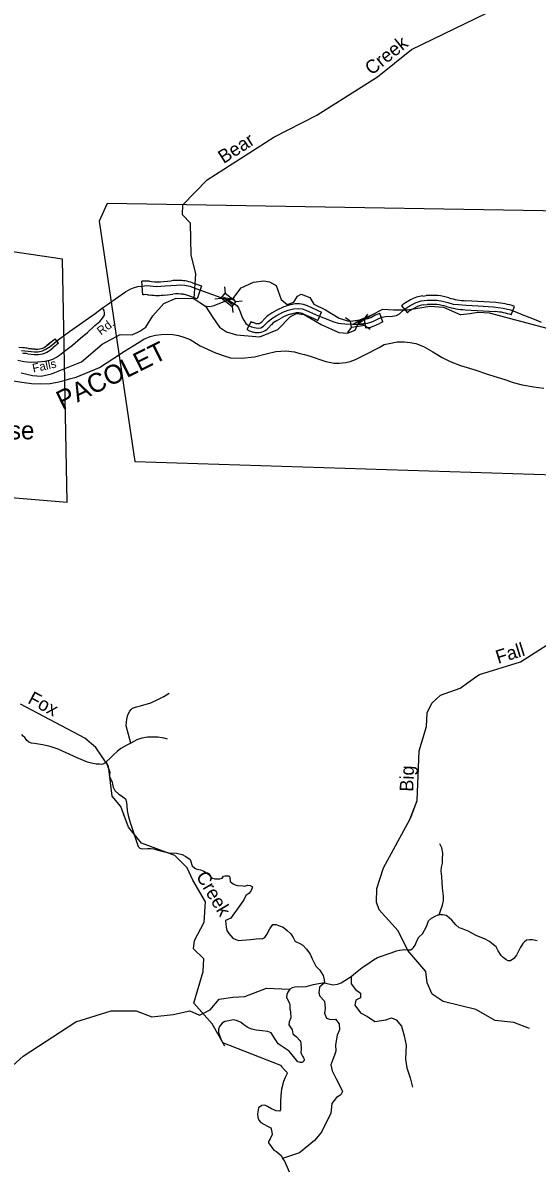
# Model space of a CAD drawing. Extents: x 990631 to 1056237, y 535999 to 585651.
# Drawn here: x 1008312 to 1014010, y 542691 to 555422 of the extents above; entities that cross this region are included whole.
import ezdxf

# ---------------------------------------------------------------- set-up
doc = ezdxf.new("R2010")
doc.units = 0
for name, color, linetype in [('Exist Civil Demographics Community Label', 7, 'Continuous'), ('Exist Hydrographic Creek Single Shore', 7, 'Continuous'), ('Exist Hydrographic Creek Single Shore Label', 7, 'Continuous'), ('Exist Hydrographic Misc Water Feature', 7, 'Continuous'), ('Exist Hydrographic River Shore', 7, 'Continuous'), ('Exist Hydrographic River Shore Label', 7, 'Continuous'), ('Exist Railroad Mainline', 7, 'Continuous'), ('Exist Road Non-System Type 51', 7, 'Continuous'), ('Exist Road Primary US Attributed', 7, 'Continuous'), ('Exist Road Primary US Structure Standard Bridge CELL', 7, 'Continuous'), ('Exist Road Secondary Structure Standard Bridge Attributed CELL', 7, 'Continuous'), ('Exist Road Secondary Type 51 Attributed', 7, 'Continuous'), ('Exist Road Secondary Type 51 Label', 7, 'Continuous'), ('Old_Level_2', 7, 'Continuous'), ('Old_Level_3', 7, 'Continuous'), ('Scratch_Level_6', 7, 'Continuous')]:
    doc.layers.add(name, color=color, linetype=linetype)

msp = doc.modelspace()

# ---------------------------------------------------------------- linework, layer by layer
at = {"layer": 'Exist Hydrographic Creek Single Shore'}
for points in [[(1010337, 552285), (1010385, 552281), (1010431, 552292), (1010585, 552354), (1010637, 552365), (1010729, 552487), (1010869, 552549), (1010981, 552564), (1011043, 552553), (1011118, 552513), (1011175, 552358), (1011241, 552303), (1011314, 552329), (1011355, 552395), (1011395, 552417), (1011491, 552380), (1011535, 552307)], [(1011535, 552307), (1011664, 552244), (1011818, 552153), (1011921, 552119), (1012028, 552127), (1012171, 552186)], [(1013343, 548183), (1013372, 548204), (1013827, 548345), (1014202, 548584), (1014376, 548787), (1014439, 548950), (1014437, 549134), (1014330, 549412), (1014359, 549795), (1014543, 550214)], [(1013343, 548183), (1013372, 548204), (1013827, 548345), (1014202, 548584), (1014376, 548787), (1014439, 548950), (1014437, 549134), (1014330, 549412), (1014359, 549795), (1014543, 550214)], [(1013925, 544280), (1013752, 544346), (1013545, 544370), (1013332, 544493), (1012968, 544579), (1012846, 544660), (1012791, 544786), (1012779, 544911), (1012578, 545144), (1012469, 545363), (1012260, 545597), (1012229, 545680), (1012234, 545831), (1012309, 546062), (1012601, 546595), (1012683, 546806), (1012702, 547357), (1012786, 547628), (1012791, 547779), (1012845, 547886), (1012939, 547976), (1013159, 548050), (1013343, 548183)], [(1012611, 546620), (1012683, 546806), (1012702, 547357), (1012786, 547628), (1012791, 547779), (1012845, 547886), (1012939, 547976), (1013159, 548050), (1013343, 548183)], [(1009441, 546620), (1009396, 546741), (1009300, 546855), (1009261, 547187), (1009118, 547394), (1008996, 547498), (1008283, 547873)], [(1010550, 544086), (1010408, 544332), (1010207, 544562), (1010310, 544911), (1010315, 545052), (1010202, 545163), (1010214, 545255), (1010321, 545459), (1010336, 545685), (1010194, 545924), (1010132, 546060), (1009995, 546198), (1009624, 546333), (1009480, 546513), (1009396, 546741), (1009300, 546855), (1009261, 547187), (1009118, 547394), (1008996, 547498), (1008283, 547873)]]:
    msp.add_lwpolyline(points, dxfattribs=at)
at = {"layer": 'Exist Hydrographic Misc Water Feature'}
msp.add_lwpolyline([(1010209, 552370), (1010227, 552642), (1010175, 552853), (1010170, 553204), (1010082, 553298), (1010085, 553406), (1010353, 553683), (1011094, 554157), (1011569, 554400), (1012242, 554826), (1012619, 555130), (1013450, 555530), (1013833, 555766), (1013972, 555930)], dxfattribs=at)
msp.add_lwpolyline([(1010209, 552370), (1010227, 552642), (1010175, 552853), (1010170, 553204), (1010082, 553298), (1010085, 553406), (1010353, 553683), (1011094, 554157), (1011569, 554400), (1012242, 554826), (1012619, 555130), (1013450, 555530), (1013833, 555766), (1013972, 555930)], dxfattribs=at)
at = {"layer": 'Exist Hydrographic River Shore'}
for points in [[(1008292, 551547), (1008417, 551517), (1008512, 551507), (1008630, 551534), (1008962, 551668), (1009189, 551862), (1009388, 551972), (1009524, 551968), (1009606, 552006), (1009674, 552053), (1009752, 552176), (1009874, 552314), (1010009, 552374), (1010209, 552370)], [(1008292, 551547), (1008417, 551517), (1008512, 551507), (1008630, 551534), (1008962, 551668), (1009189, 551862), (1009388, 551972), (1009524, 551968), (1009606, 552006), (1009674, 552053), (1009752, 552176), (1009874, 552314), (1010009, 552374), (1010209, 552370)], [(1010198, 552373), (1010337, 552285), (1010418, 552160), (1010491, 552050), (1010569, 552000), (1010679, 551965), (1010936, 551943), (1011138, 552027), (1011277, 552171), (1011343, 552203), (1011428, 552193), (1011619, 552083), (1011814, 551994), (1011909, 551985), (1011994, 552019), (1012026, 552093), (1012100, 552141), (1012171, 552186)], [(1012171, 552186), (1012302, 552252), (1012419, 552242), (1012576, 552242), (1012820, 552286), (1012975, 552275), (1013164, 552190)], [(1015130, 551945), (1014922, 552017), (1014772, 552020), (1014511, 551994), (1014305, 551990), (1013484, 552207), (1013353, 552216), (1013264, 552200), (1013164, 552190)], [(1015130, 551945), (1014922, 552017), (1014772, 552020), (1014511, 551994), (1014305, 551990), (1013484, 552207), (1013353, 552216), (1013264, 552200), (1013164, 552190)]]:
    msp.add_lwpolyline(points, dxfattribs=at)
at = {"layer": 'Exist Railroad Mainline'}
for points in [[(1007884, 551504), (1008325, 551438), (1008406, 551428), (1008518, 551425), (1008612, 551429), (1008708, 551447), (1008770, 551459), (1008829, 551479), (1008902, 551498), (1009161, 551605), (1009319, 551708), (1009438, 551784), (1009532, 551845), (1009599, 551886), (1009651, 551918), (1009721, 551948), (1009780, 551964), (1009843, 551972), (1009934, 551973), (1009974, 551970), (1010037, 551960), (1010095, 551940), (1010164, 551914), (1010234, 551871), (1010276, 551844), (1010446, 551766), (1010542, 551735), (1010612, 551713), (1010734, 551709), (1010878, 551722), (1011023, 551759), (1011114, 551782), (1011225, 551790), (1011322, 551778), (1011380, 551761), (1011433, 551747), (1011507, 551727), (1011636, 551682)], [(1011636, 551682), (1011670, 551670), (1011760, 551654), (1011817, 551651), (1011890, 551662), (1011940, 551673), (1011996, 551692), (1012108, 551747), (1012260, 551827), (1012315, 551858), (1012372, 551871), (1012459, 551888), (1012536, 551890), (1012603, 551881), (1012667, 551872), (1012752, 551836), (1012854, 551778), (1012960, 551716), (1013047, 551671), (1013161, 551628), (1013309, 551582), (1013483, 551522), (1013654, 551470), (1013747, 551440), (1013845, 551412), (1013973, 551392), (1014085, 551376)], [(1011636, 551682), (1011670, 551670), (1011760, 551654), (1011817, 551651), (1011890, 551662), (1011940, 551673), (1011996, 551692), (1012108, 551747), (1012260, 551827), (1012315, 551858), (1012372, 551871), (1012459, 551888), (1012536, 551890), (1012603, 551881), (1012667, 551872), (1012752, 551836), (1012854, 551778), (1012960, 551716), (1013047, 551671), (1013161, 551628), (1013309, 551582), (1013483, 551522), (1013654, 551470), (1013747, 551440), (1013845, 551412), (1013973, 551392), (1014085, 551376)]]:
    msp.add_lwpolyline(points, dxfattribs=at)
at = {"layer": 'Exist Road Non-System Type 51'}
msp.add_line((1011652, 544819), (1011655, 544787), dxfattribs=at)
for points in [[(1009508, 547444), (1009457, 547636), (1009458, 547672), (1009463, 547710), (1009475, 547756), (1009496, 547797), (1009513, 547814), (1009527, 547830), (1009570, 547845), (1009614, 547857), (1009730, 547891), (1009807, 547925), (1009874, 547961), (1009931, 547997)], [(1009235, 547235), (1009221, 547222), (1009207, 547212), (1009196, 547209), (1009180, 547207), (1009160, 547208), (1009124, 547211), (1009087, 547216), (1009027, 547230), (1008913, 547278), (1008830, 547315), (1008749, 547352), (1008702, 547377), (1008658, 547391), (1008613, 547404), (1008527, 547423), (1008438, 547440), (1008408, 547443), (1008394, 547447), (1008374, 547456), (1008353, 547473), (1008332, 547504), (1008316, 547520), (1008299, 547539)], [(1009914, 547487), (1009877, 547498), (1009805, 547507), (1009759, 547510), (1009693, 547508), (1009630, 547496), (1009574, 547478), (1009539, 547461), (1009508, 547444)], [(1009508, 547444), (1009464, 547422), (1009398, 547382), (1009357, 547349), (1009314, 547313), (1009279, 547276), (1009235, 547235)], [(1009235, 547235), (1009252, 547181), (1009274, 547124), (1009272, 547082), (1009274, 547060), (1009285, 547042), (1009300, 547009), (1009305, 546987), (1009310, 546953), (1009331, 546918), (1009374, 546878), (1009403, 546859), (1009450, 546824), (1009459, 546790), (1009466, 546697), (1009478, 546641), (1009483, 546620)], [(1009235, 547235), (1009252, 547181), (1009274, 547124), (1009272, 547082), (1009274, 547060), (1009285, 547042), (1009300, 547009), (1009305, 546987), (1009310, 546953), (1009331, 546918), (1009374, 546878), (1009403, 546859), (1009450, 546824), (1009459, 546790), (1009466, 546697), (1009478, 546641), (1009499, 546562), (1009517, 546509), (1009552, 546408), (1009579, 546329), (1009590, 546299), (1009598, 546289), (1009608, 546280), (1009620, 546274), (1009637, 546271), (1009692, 546275), (1009728, 546274), (1009760, 546271), (1009851, 546244), (1009932, 546227), (1010014, 546223), (1010078, 546208), (1010117, 546185), (1010164, 546152), (1010188, 546085), (1010217, 546056), (1010238, 546047), (1010280, 546038), (1010318, 546024), (1010345, 546007), (1010371, 545987), (1010401, 545950), (1010439, 545938), (1010495, 545938), (1010519, 545948), (1010536, 545967), (1010548, 545973), (1010566, 545974), (1010582, 545974), (1010596, 545971), (1010606, 545959), (1010610, 545911), (1010628, 545894), (1010643, 545882), (1010665, 545873), (1010691, 545866), (1010754, 545860), (1010766, 545859), (1010803, 545870), (1010829, 545865), (1010856, 545852), (1010849, 545829), (1010839, 545801), (1010814, 545778), (1010781, 545753), (1010761, 545705), (1010679, 545592), (1010640, 545535), (1010615, 545502), (1010558, 545478), (1010565, 545404), (1010572, 545365), (1010593, 545333), (1010639, 545283), (1010663, 545272), (1010698, 545257), (1010833, 545267), (1010929, 545278), (1010965, 545276), (1010992, 545288), (1011015, 545321), (1011049, 545384), (1011083, 545433), (1011115, 545433), (1011156, 545420), (1011196, 545403), (1011242, 545367), (1011281, 545328), (1011306, 545289), (1011325, 545254), (1011334, 545244), (1011382, 545224), (1011413, 545203), (1011456, 545158), (1011494, 545103), (1011516, 545052), (1011557, 544972), (1011602, 544927), (1011638, 544868), (1011652, 544819)], [(1012927, 545541), (1012941, 545585), (1012963, 545646), (1012973, 545698), (1012972, 545748), (1012961, 545836), (1012957, 545900), (1012955, 545964), (1012949, 546025), (1012951, 546067), (1012962, 546114), (1012964, 546152), (1012966, 546222), (1012956, 546281), (1012932, 546328)], [(1011655, 544787), (1011697, 544774), (1011749, 544764), (1011799, 544772), (1011839, 544785), (1011880, 544811), (1011948, 544857), (1011997, 544898), (1012071, 544955), (1012135, 544999), (1012196, 545041), (1012241, 545066), (1012393, 545119), (1012454, 545141), (1012486, 545148), (1012544, 545156), (1012582, 545154), (1012608, 545153), (1012625, 545163), (1012641, 545180), (1012660, 545206), (1012682, 545259), (1012701, 545292), (1012742, 545329), (1012781, 545404), (1012796, 545441), (1012807, 545475), (1012842, 545502), (1012889, 545528), (1012905, 545538), (1012915, 545541), (1012927, 545541)], [(1014010, 545251), (1013959, 545264), (1013925, 545264), (1013892, 545259), (1013872, 545241), (1013853, 545222), (1013822, 545173), (1013781, 545094), (1013752, 545055), (1013717, 545030), (1013689, 545029), (1013663, 545046), (1013636, 545067), (1013613, 545090), (1013580, 545141), (1013556, 545184), (1013542, 545198), (1013509, 545224), (1013484, 545246), (1013427, 545274), (1013381, 545292), (1013336, 545313), (1013247, 545360), (1013174, 545387), (1013147, 545398), (1013110, 545429), (1013066, 545482), (1013040, 545505), (1013013, 545524), (1013001, 545532), (1012985, 545537), (1012967, 545542), (1012949, 545542), (1012937, 545543), (1012927, 545541)], [(1011655, 544787), (1011528, 544763), (1011474, 544749), (1011448, 544742), (1011400, 544740), (1011364, 544741), (1011325, 544738), (1011295, 544731), (1011271, 544716), (1011248, 544682), (1011235, 544659), (1011232, 544623), (1011266, 544560), (1011271, 544540), (1011270, 544498), (1011276, 544465), (1011280, 544399), (1011263, 544356), (1011258, 544322), (1011275, 544299), (1011294, 544267), (1011304, 544222), (1011343, 544187), (1011380, 544148), (1011388, 544137), (1011393, 544123), (1011395, 544051), (1011393, 544015), (1011395, 544003), (1011410, 543976), (1011423, 543954), (1011427, 543940), (1011427, 543928), (1011422, 543920), (1011416, 543910), (1011404, 543905), (1011390, 543903), (1011376, 543906), (1011360, 543912), (1011296, 543988), (1011264, 544031), (1011140, 544110), (1011108, 544163), (1011063, 544232), (1011025, 544246), (1010963, 544256), (1010897, 544262), (1010846, 544272), (1010806, 544293), (1010759, 544320), (1010730, 544349), (1010677, 544371), (1010641, 544377), (1010594, 544364), (1010548, 544360), (1010520, 544341), (1010492, 544303), (1010479, 544272), (1010480, 544236), (1010500, 544175), (1010525, 544126), (1011167, 543873), (1011178, 543858), (1011211, 543823), (1011236, 543798), (1011242, 543784), (1011218, 543739), (1011199, 543693), (1011176, 543610), (1011171, 543538), (1011165, 543468), (1011167, 543414), (1011166, 543380), (1011156, 543365), (1011118, 543368), (1011066, 543390), (1011021, 543417), (1010992, 543430), (1010958, 543429), (1010923, 543400), (1010912, 543335), (1010915, 543293), (1010928, 543264), (1010947, 543238), (1010981, 543220), (1011024, 543199), (1011059, 543180), (1011067, 543154), (1011073, 543107), (1011051, 543060), (1011032, 543027), (1011032, 543013), (1011093, 542933), (1011121, 542918), (1011177, 542870), (1011190, 542841), (1011209, 542811), (1011241, 542743), (1011263, 542691)], [(1011655, 544787), (1011599, 544739), (1011591, 544676), (1011603, 544639), (1011653, 544584), (1011662, 544501), (1011653, 544450), (1011678, 544396), (1011720, 544379), (1011775, 544384), (1011816, 544333), (1011820, 544266), (1011795, 544208), (1011775, 544099), (1011779, 544028), (1011766, 543986), (1011745, 543936), (1011724, 543878), (1011741, 543811), (1011779, 543731), (1011829, 543639), (1011854, 543581), (1011837, 543547), (1011787, 543518), (1011737, 543451), (1011724, 543342), (1011620, 543133), (1011545, 543041), (1011377, 542903), (1011189, 542840)], [(1011948, 544857), (1011950, 544777), (1011996, 544714), (1012055, 544672), (1012055, 544622), (1012000, 544593), (1011992, 544538), (1012055, 544455), (1012130, 544413), (1012213, 544358), (1012335, 544375), (1012397, 544400), (1012448, 544375), (1012506, 544308), (1012539, 544200), (1012560, 544095), (1012552, 543940), (1012565, 543844), (1012602, 543735), (1012631, 543631)], [(1007552, 543203), (1007811, 543525), (1008313, 543976), (1008898, 544353), (1009291, 544478), (1009567, 544478), (1009742, 544411), (1009976, 544436), (1010160, 544478), (1010269, 544428), (1010386, 544486), (1010486, 544604), (1010637, 544629), (1010771, 544637), (1011013, 544729), (1011180, 544721), (1011271, 544716)]]:
    msp.add_lwpolyline(points, dxfattribs=at)
at = {"layer": 'Exist Road Primary US Attributed'}
for points in [[(1009192, 552266), (1009248, 552304), (1009363, 552385), (1009448, 552443), (1009499, 552471), (1009538, 552486), (1009586, 552502), (1009627, 552507), (1009685, 552512), (1009791, 552503), (1009888, 552508), (1009952, 552514), (1010012, 552518), (1010049, 552521), (1010106, 552517), (1010162, 552506), (1010268, 552465), (1010506, 552382), (1010585, 552354)], [(1010585, 552354), (1010628, 552330), (1010655, 552311), (1010681, 552292), (1010701, 552267), (1010719, 552220), (1010747, 552151), (1010782, 552093), (1010808, 552075), (1010821, 552067), (1010846, 552057), (1010873, 552048), (1010919, 552040), (1010947, 552045), (1010978, 552063), (1011030, 552113), (1011070, 552148), (1011118, 552179), (1011192, 552217), (1011253, 552239), (1011312, 552255), (1011362, 552260), (1011406, 552256), (1011449, 552241), (1011563, 552189), (1011656, 552150), (1011758, 552109), (1011807, 552095), (1011880, 552088), (1011941, 552086), (1012028, 552090)], [(1012028, 552090), (1012130, 552095), (1012190, 552113), (1012250, 552145), (1012293, 552162), (1012332, 552171), (1012408, 552174), (1012451, 552181), (1012486, 552199), (1012538, 552247), (1012603, 552292), (1012670, 552326), (1012724, 552344), (1012792, 552352), (1012869, 552352), (1012902, 552351), (1012964, 552339), (1013020, 552324), (1013082, 552308), (1013140, 552301), (1013226, 552296), (1013356, 552289), (1013522, 552278), (1013634, 552263), (1013715, 552245), (1013782, 552217), (1013872, 552182), (1013932, 552158), (1013998, 552133), (1014057, 552108)], [(1008295, 551793), (1008368, 551787), (1008437, 551778), (1008481, 551779), (1008527, 551788), (1008566, 551808), (1008614, 551838), (1008701, 551910), (1008826, 552005), (1009111, 552204), (1009192, 552266)]]:
    msp.add_lwpolyline(points, dxfattribs=at)
at = {"layer": 'Exist Road Primary US Structure Standard Bridge CELL'}
for p, q in [((1010544, 552498), (1010552, 552430)), ((1010440, 552366), (1010509, 552374)), ((1010671, 552337), (1010740, 552345)), ((1010629, 552282), (1010637, 552214)), ((1012093, 552141), (1012134, 552196)), ((1011888, 552160), (1011944, 552119)), ((1011913, 551993), (1011954, 552049)), ((1012103, 552072), (1012159, 552031))]:
    msp.add_line(p, q, dxfattribs=at)
for points in [[(1010552, 552430), (1010671, 552337), (1010628, 552281), (1010509, 552374)], [(1011944, 552119), (1012093, 552141), (1012103, 552071), (1011954, 552049)]]:
    msp.add_lwpolyline(points, close=True, dxfattribs=at)
at = {"layer": 'Exist Road Secondary Structure Standard Bridge Attributed CELL'}
for points in [[(1010629, 552303), (1010535, 552381), (1010656, 552361), (1010591, 552356)], [(1012087, 552078), (1011965, 552080), (1012072, 552140), (1012024, 552095)]]:
    msp.add_lwpolyline(points, close=True, dxfattribs=at)
at = {"layer": 'Exist Road Secondary Type 51 Attributed'}
msp.add_lwpolyline([(1008256, 551685), (1008323, 551673), (1008397, 551665), (1008475, 551669), (1008553, 551675), (1008597, 551684), (1008643, 551698), (1008683, 551719), (1008717, 551742), (1008774, 551785), (1008862, 551853), (1008951, 551929), (1009028, 551992), (1009110, 552069), (1009163, 552116), (1009193, 552153), (1009214, 552185), (1009215, 552207), (1009213, 552237), (1009192, 552266)], dxfattribs=at)
at = {"layer": 'Old_Level_2'}
for p, q in [((1008706, 551874), (1008668, 551921)), ((1008706, 551874), (1008668, 551921)), ((1008312, 551823), (1008267, 551825)), ((1008374, 551817), (1008442, 551809)), ((1008442, 551809), (1008374, 551817)), ((1008578, 551848), (1008610, 551874)), ((1008610, 551874), (1008578, 551848)), ((1008616, 551802), (1008648, 551827)), ((1008616, 551802), (1008648, 551827)), ((1008366, 551758), (1008435, 551749)), ((1008366, 551758), (1008435, 551749))]:
    msp.add_line(p, q, dxfattribs=at)
for centre, radius, start, end in [((1011321, 548558), 4283, 128.2705, 129.2775), ((1011321, 548558), 4283, 128.2705, 129.2775), ((1008257, 550874), 950, 82.9254, 86.6603), ((1008257, 550874), 950, 82.9254, 86.6603), ((1008464, 551987), 240, 262.9254, 309.2775), ((1008464, 551987), 240, 262.9254, 309.2775), ((1008464, 551987), 180, 262.9254, 309.2775), ((1008464, 551987), 180, 262.9254, 309.2775), ((1011321, 548558), 4223, 128.2705, 129.2775), ((1011321, 548558), 4223, 128.2705, 129.2775), ((1008257, 550874), 890, 82.9254, 86.6603), ((1008257, 550874), 890, 82.9254, 86.6603)]:
    msp.add_arc(centre, radius, start, end, dxfattribs=at)
at = {"layer": 'Old_Level_3'}
for p, q in [((1009642, 552411), (1009630, 552560)), ((1009715, 552560), (1009737, 552557)), ((1009870, 552557), (1009958, 552566)), ((1010190, 552544), (1010291, 552508)), ((1010291, 552508), (1010241, 552367)), ((1009699, 552410), (1009721, 552408)), ((1009885, 552408), (1009973, 552417)), ((1010241, 552367), (1010140, 552403)), ((1011285, 552301), (1011252, 552292)), ((1012606, 552353), (1012551, 552321)), ((1012745, 552397), (1012782, 552401)), ((1012754, 552298), (1012792, 552301)), ((1013553, 552324), (1013221, 552344)), ((1011127, 552240), (1011073, 552211)), ((1011279, 552195), (1011313, 552205)), ((1011424, 552197), (1011527, 552150)), ((1011568, 552241), (1011465, 552288)), ((1011581, 552127), (1011621, 552219)), ((1012225, 552187), (1012178, 552163)), ((1012299, 552109), (1012267, 552204)), ((1012509, 552289), (1012574, 552212)), ((1012601, 552235), (1012656, 552267)), ((1013215, 552244), (1013547, 552224)), ((1013725, 552187), (1013759, 552282)), ((1010843, 552113), (1010793, 552026)), ((1010894, 552094), (1010865, 552103)), ((1010959, 552110), (1010993, 552148)), ((1011032, 552043), (1011066, 552080)), ((1011122, 552123), (1011175, 552153)), ((1011558, 552136), (1011581, 552127)), ((1012076, 552082), (1012077, 552082)), ((1012093, 552143), (1012108, 552043)), ((1012223, 552074), (1012270, 552097)), ((1012223, 552074), (1012270, 552097)), ((1010835, 552008), (1010863, 551998))]:
    msp.add_line(p, q, dxfattribs=at)
for centre, radius, start, end in [((1009668, 552112), 450, 83.9993, 94.877), ((1009804, 553194), 640, 263.9993, 275.888), ((1010023, 551930), 640, 82.2486, 95.888), ((1010056, 552167), 400, 70.3142, 82.2486), ((1009668, 552112), 300, 83.9993, 94.877), ((1009804, 553194), 790, 263.9993, 275.888), ((1010023, 551930), 490, 82.2486, 95.888), ((1010056, 552167), 250, 70.3142, 82.2486), ((1011357, 552050), 261, 65.6099, 105.9825), ((1012651, 552148), 200, 120.1486, 135.323), ((1012775, 552061), 338, 95.2324, 120.1486), ((1012775, 552061), 238, 95.2324, 120.1486), ((1012844, 551729), 675, 73.6821, 95.2324), ((1012844, 551729), 575, 73.6821, 95.2324), ((1013272, 553192), 850, 253.6821, 266.537), ((1013508, 551575), 750, 70.4369, 86.537), ((1011228, 551929), 321, 118.8792, 137.2081), ((1011417, 551715), 600, 105.9825, 118.8792), ((1011417, 551715), 500, 105.9825, 118.8792), ((1011357, 552050), 161, 65.6099, 105.9825), ((1012167, 553562), 1450, 245.6099, 247.8785), ((1012375, 551886), 336, 108.6411, 116.3547), ((1012651, 552148), 100, 120.1486, 140.1276), ((1013272, 553192), 950, 253.6821, 266.537), ((1013508, 551575), 650, 70.4369, 86.537), ((1010902, 552217), 120, 240.2212, 252.0691), ((1010913, 552153), 162, 252.0691, 317.2081), ((1010913, 552153), 62, 252.0691, 317.2081), ((1011228, 551929), 221, 118.8792, 137.2081), ((1012167, 553562), 1550, 245.6099, 246.8896), ((1012091, 552340), 197, 270.5848, 296.3547), ((1012091, 552340), 297, 273.2718, 296.3547), ((1012375, 551886), 236, 108.6411, 116.3547), ((1010902, 552217), 220, 240.2212, 252.0691)]:
    msp.add_arc(centre, radius, start, end, dxfattribs=at)
at = {"layer": 'Scratch_Level_6'}
for points in [[(1006122, 554424), (1004422, 554788), (1003960, 551671), (1004356, 550483), (1008802, 550113), (1008749, 552806), (1005965, 553215)], [(1009158, 553228), (1009553, 550562), (1015371, 550377), (1015832, 553311), (1009245, 553423)]]:
    msp.add_lwpolyline(points, close=True, dxfattribs=at)

# ---------------------------------------------------------------- texts
at = {"layer": 'Exist Civil Demographics Community Label'}
msp.add_text('Melrose', height=200, dxfattribs=at).set_placement((1007488, 550809))
at = {"layer": 'Exist Hydrographic Creek Single Shore Label'}
for s, rotation, p in [('Creek', 38.8909, (1012177, 554837)), ('Creek', 38.8909, (1012177, 554837)), ('Bear', 32.5956, (1010536, 553858)), ('Bear', 32.5956, (1010536, 553858)), ('Fall', 17.318, (1013579, 548320)), ('Fall', 17.318, (1013579, 548320)), ('Fox', 332.2352, (1008355, 547891)), ('Fox', 332.2352, (1008355, 547891)), ('Big', 88.0712, (1012637, 546903)), ('Big', 88.0712, (1012637, 546903)), ('Creek', 300.6957, (1010225, 545969))]:
    msp.add_text(s, height=150, rotation=rotation, dxfattribs=at).set_placement(p)
at = {"layer": 'Exist Hydrographic River Shore Label'}
msp.add_text('PACOLET', height=210, rotation=26.3801, dxfattribs=at).set_placement((1008748, 551132))
msp.add_text('PACOLET', height=210, rotation=26.3801, dxfattribs=at).set_placement((1008748, 551132))
at = {"layer": 'Exist Road Secondary Type 51 Label'}
for s, rotation, p in [('Rd.', 37.0744, (1009177, 551958)), ('Rd.', 37.0744, (1009177, 551958)), ('Falls', 12.3528, (1008427, 551549)), ('Falls', 12.3528, (1008427, 551549))]:
    msp.add_text(s, height=95, rotation=rotation, dxfattribs=at).set_placement(p)

doc.saveas('drawing.dxf')
